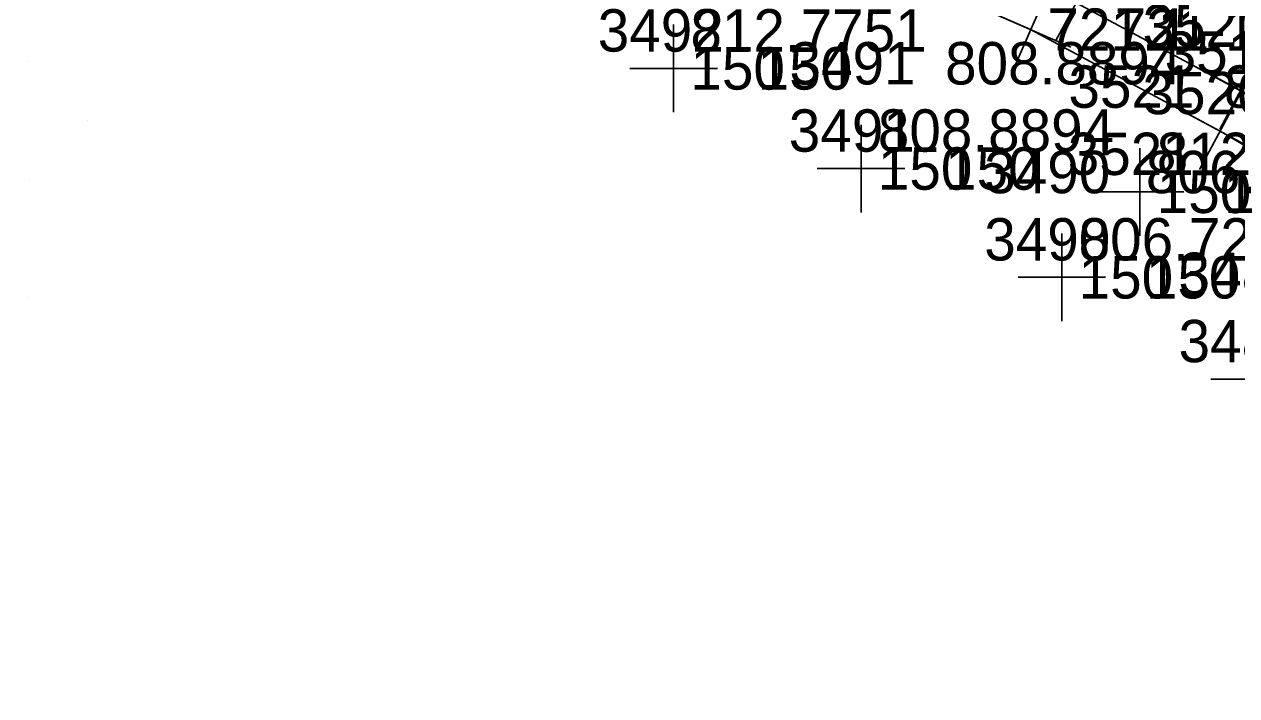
# Model space of a CAD drawing. Extents: x 1602514 to 1609837, y 863887 to 871157.
# Drawn here: x 1607216.6 to 1607433, y 865588.1 to 865707.8 of the extents above; entities that cross this region are included whole.
import ezdxf

# ---------------------------------------------------------------- set-up
doc = ezdxf.new("R2010")
doc.units = 0
for name, color, linetype in [('Default', 7, 'Continuous'), ('Survey-Point', 7, 'Continuous'), ('Survey-Spot dirt', 7, 'Continuous'), ('Survey-Text-Elevation', 7, 'Continuous'), ('Survey-Text-Feature', 7, 'Continuous'), ('Survey-Text-Name and Number', 7, 'Continuous')]:
    doc.layers.add(name, color=color, linetype=linetype)

msp = doc.modelspace()

# ---------------------------------------------------------------- linework, layer by layer
at = {"layer": 'Default'}
for points in [[(1607221.32, 865807.71), (1607252.76, 865790.68), (1607280.14, 865774.69), (1607324.37, 865749.85), (1607366.37, 865732.17), (1607404.37, 865711.7), (1607433.69, 865696), (1607479.15, 865668.53), (1607522.53, 865643.71), (1607557.61, 865623.91), (1607591.07, 865612.48), (1607612.62, 865603.14), (1607657.94, 865588.05)], [(1607221.32, 865807.71), (1607252.76, 865790.68), (1607280.14, 865774.69), (1607324.37, 865749.85), (1607366.37, 865732.17), (1607404.37, 865711.7), (1607433.69, 865696), (1607479.15, 865668.53), (1607522.53, 865643.71), (1607557.61, 865623.91), (1607591.07, 865612.48), (1607612.62, 865603.14), (1607657.94, 865588.05)], [(1607221.32, 865807.71), (1607252.76, 865790.68), (1607280.14, 865774.69), (1607324.37, 865749.85), (1607366.37, 865732.17), (1607404.37, 865711.7), (1607433.69, 865696), (1607479.15, 865668.53), (1607522.53, 865643.71), (1607557.61, 865623.91), (1607591.07, 865612.48), (1607612.62, 865603.14), (1607657.94, 865588.05)], [(1607216.61, 865795.61), (1607252.33, 865778.6), (1607289.73, 865752.96), (1607318.26, 865740.66), (1607338.26, 865730.2), (1607365.19, 865720.45), (1607396.22, 865706.89), (1607430.03, 865688.8), (1607476.81, 865661.38), (1607517.84, 865637.96), (1607553.49, 865618.44), (1607577.3, 865607.57), (1607612.62, 865603.14)], [(1607216.61, 865795.61), (1607252.33, 865778.6), (1607289.73, 865752.96), (1607318.26, 865740.66), (1607338.26, 865730.2), (1607365.19, 865720.45), (1607396.22, 865706.89), (1607430.03, 865688.8), (1607476.81, 865661.38), (1607517.84, 865637.96), (1607553.49, 865618.44), (1607577.3, 865607.57), (1607612.62, 865603.14)], [(1607216.61, 865795.61), (1607252.33, 865778.6), (1607289.73, 865752.96), (1607318.26, 865740.66), (1607338.26, 865730.2), (1607365.19, 865720.45), (1607396.22, 865706.89), (1607430.03, 865688.8), (1607476.81, 865661.38), (1607517.84, 865637.96), (1607553.49, 865618.44), (1607577.3, 865607.57), (1607612.62, 865603.14)]]:
    msp.add_lwpolyline(points, dxfattribs=at)
at = {"layer": 'Survey-Point'}
for p, q in [((1607408.07, 865718.58), (1607400.66, 865704.82)), ((1607408.07, 865718.58), (1607400.66, 865704.82)), ((1607399.35, 865714.05), (1607393.09, 865699.73)), ((1607399.35, 865714.05), (1607393.09, 865699.73)), ((1607403.38, 865703.76), (1607389.06, 865710.02)), ((1607403.38, 865703.76), (1607389.06, 865710.02)), ((1607437.37, 865702.89), (1607430, 865689.12)), ((1607437.37, 865702.89), (1607430, 865689.12)), ((1607440.57, 865692.32), (1607426.8, 865699.69)), ((1607440.57, 865692.32), (1607426.8, 865699.69)), ((1607433.71, 865695.69), (1607426.34, 865681.91)), ((1607433.71, 865695.69), (1607426.34, 865681.91)), ((1607436.91, 865685.11), (1607423.14, 865692.49)), ((1607436.91, 865685.11), (1607423.14, 865692.49))]:
    msp.add_line(p, q, dxfattribs=at)
at = {"layer": 'Survey-Spot dirt'}
for p, q in [((1607332.5, 865707.78), (1607332.5, 865692.15)), ((1607332.5, 865707.78), (1607332.5, 865692.15)), ((1607217.44, 865701.18), (1607217.44, 865701.18)), ((1607217.44, 865701.18), (1607217.44, 865701.18)), ((1607340.31, 865699.97), (1607324.69, 865699.97)), ((1607340.31, 865699.97), (1607324.69, 865699.97)), ((1607227.83, 865690.73), (1607227.83, 865690.73)), ((1607227.83, 865690.73), (1607227.83, 865690.73)), ((1607365.95, 865689.92), (1607365.95, 865674.29)), ((1607365.95, 865689.92), (1607365.95, 865674.29)), ((1607415.72, 865685.76), (1607415.72, 865670.13)), ((1607415.72, 865685.76), (1607415.72, 865670.13)), ((1607373.76, 865682.11), (1607358.13, 865682.11)), ((1607373.76, 865682.11), (1607358.13, 865682.11)), ((1607217.62, 865680.11), (1607217.62, 865680.11)), ((1607217.62, 865680.11), (1607217.62, 865680.11)), ((1607423.53, 865677.95), (1607407.91, 865677.95)), ((1607423.53, 865677.95), (1607407.91, 865677.95)), ((1607401.78, 865670.51), (1607401.78, 865654.89)), ((1607401.78, 865670.51), (1607401.78, 865654.89)), ((1607409.59, 865662.7), (1607393.97, 865662.7)), ((1607409.59, 865662.7), (1607393.97, 865662.7)), ((1607217.19, 865659.05), (1607217.19, 865659.05)), ((1607217.19, 865659.05), (1607217.19, 865659.05)), ((1607443.98, 865644.55), (1607428.36, 865644.55)), ((1607443.98, 865644.55), (1607428.36, 865644.55))]:
    msp.add_line(p, q, dxfattribs=at)

# ---------------------------------------------------------------- texts
at = {"layer": 'Survey-Text-Elevation'}
for s, p in [('812.7751', (1607335.5, 865702.97)), ('808.8894', (1607380.95, 865697.11)), ('812.6738', (1607430.72, 865692.95)), ('808.8894', (1607368.95, 865685.11)), ('812.6738', (1607418.72, 865680.95)), ('806.7220', (1607416.78, 865677.7)), ('806.7220', (1607404.78, 865665.7))]:
    msp.add_text(s, height=7.56, dxfattribs=at).set_placement(p)
at = {"layer": 'Survey-Text-Feature'}
for s, p in [('721.1', (1607399.22, 865703.11)), ('721.1', (1607411.22, 865703.11)), ('150', (1607335.5, 865696.19)), ('150', (1607347.5, 865696.19)), ('150', (1607368.95, 865678.33)), ('150', (1607380.95, 865678.33)), ('150', (1607418.72, 865674.17)), ('150', (1607430.72, 865674.17)), ('150', (1607404.78, 865658.92)), ('150', (1607416.78, 865658.92))]:
    msp.add_text(s, height=7.56, dxfattribs=at).set_placement(p)
at = {"layer": 'Survey-Text-Name and Number'}
for s, p in [('3492', (1607318.96, 865702.97)), ('3520', (1607416.19, 865703.8)), ('3519', (1607420.14, 865699)), ('3491', (1607353.19, 865697.11)), ('3521', (1607402.96, 865692.95)), ('3520', (1607416.19, 865691.8)), ('3491', (1607353.06, 865685.11)), ('3521', (1607402.84, 865680.95)), ('3490', (1607387.94, 865677.7)), ('3490', (1607387.94, 865665.7)), ('3489', (1607422.62, 865659.55)), ('3489', (1607422.62, 865647.55))]:
    msp.add_text(s, height=7.56, dxfattribs=at).set_placement(p)

doc.saveas('drawing.dxf')
